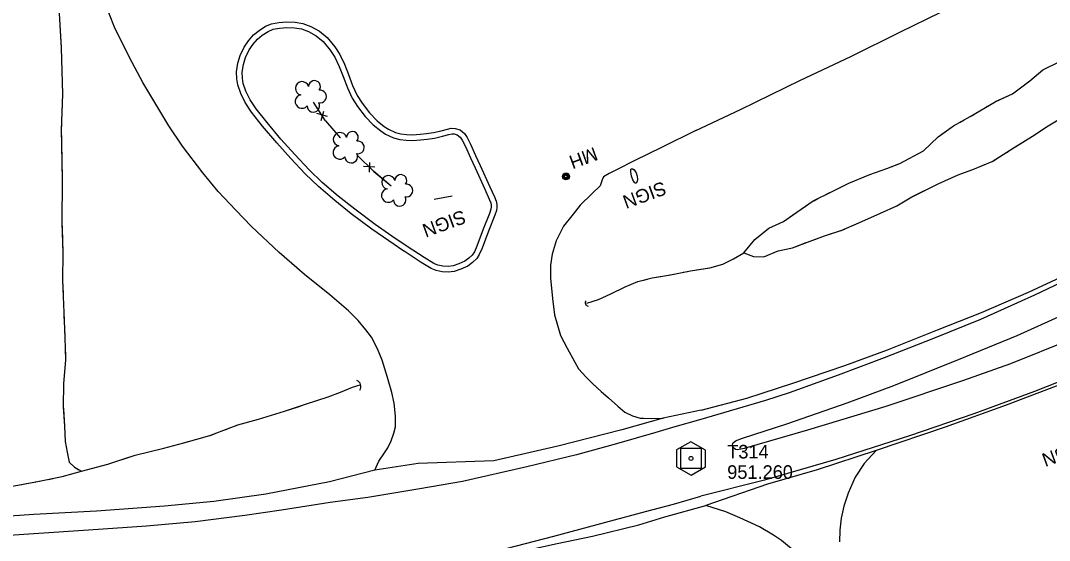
# Model space of a CAD drawing. Extents: x 353423 to 364002, y 127000 to 201942.
# Drawn here: x 358103.2 to 358557.6, y 132284.7 to 132514.4 of the extents above; entities that cross this region are included whole.
import ezdxf

# ---------------------------------------------------------------- set-up
doc = ezdxf.new("R2010")
doc.units = 0
for name, color, linetype in [('E_BMGRD', 7, 'Continuous'), ('E_DTM_SlopeBottom', 7, 'Continuous'), ('E_DTM_SlopeTop', 7, 'Continuous'), ('E_FEN_Generic', 7, 'Continuous'), ('E_LAND_BrushLine', 7, 'Continuous'), ('E_MISCPROP', 7, 'Continuous'), ('E_STRUCT_WingWall', 7, 'Continuous'), ('E_UTL_ETransformer', 7, 'Continuous')]:
    doc.layers.add(name, color=color, linetype=linetype)

msp = doc.modelspace()

# ---------------------------------------------------------------- linework, layer by layer
at = {"layer": 'E_BMGRD'}
for points in [[(358392.87, 132324.71), (358392.87, 132317.32), (358399.33, 132313.6), (358405.72, 132317.26), (358405.72, 132324.59), (358399.2, 132328.32)], [(358392.87, 132324.71), (358392.87, 132317.32), (358399.33, 132313.6), (358405.72, 132317.26), (358405.72, 132324.59), (358399.2, 132328.32)], [(358394.78, 132316.45), (358394.78, 132325.45), (358403.78, 132325.45), (358403.78, 132316.45)], [(358394.78, 132316.45), (358394.78, 132325.45), (358403.78, 132325.45), (358403.78, 132316.45)]]:
    msp.add_lwpolyline(points, close=True, dxfattribs=at)
msp.add_circle((358399.28, 132320.95), 0.871, dxfattribs=at)
msp.add_circle((358399.28, 132320.95), 0.871, dxfattribs=at)
at = {"layer": 'E_DTM_SlopeBottom'}
for p, q in [((358238.81, 132471.97), (358234.06, 132473.29)), ((358236.02, 132470.33), (358237.12, 132474.41)), ((358259.64, 132449.66), (358254.72, 132449.99)), ((358257.24, 132447.49), (358257.49, 132451.71))]:
    msp.add_line(p, q, dxfattribs=at)
for points in [[(358244.55, 132462.54), (358237.92, 132470.16), (358232.54, 132478.32)], [(358234.37, 132475.54), (358232.54, 132478.32)], [(358244.55, 132462.54), (358238.02, 132470.05)], [(358266.86, 132441.2), (358259.04, 132447.81), (358251.9, 132454.92)], [(358254.57, 132452.25), (358251.9, 132454.92)], [(358266.86, 132441.2), (358259.25, 132447.63)]]:
    msp.add_lwpolyline(points, dxfattribs=at)
for centre, major_axis, ratio, start_param, end_param in [((358354.59, 132389.87), (-1.95, -0.67), 0.762407, 5.356084, 7.210314), ((358250.86, 132352.82), (-0.79, 2.68), 0.948225, 3.785288, 5.639518)]:
    msp.add_ellipse(centre, major_axis=major_axis, ratio=ratio, start_param=start_param, end_param=end_param, dxfattribs=at)
at = {"layer": 'E_DTM_SlopeTop'}
for points in [[(358571.36, 132402.75), (358550.94, 132393.17), (358527.12, 132382.4), (358506.32, 132373.89), (358484.63, 132365.38), (358464.29, 132357.7), (358442.56, 132349.97), (358432.22, 132346.57), (358403.59, 132338.1)], [(358403.83, 132342.28), (358423.92, 132347.58), (358444.25, 132354.15), (358467.27, 132361.97), (358486.04, 132369.01), (358508.18, 132377.73), (358527.58, 132385.48), (358548.38, 132394.39), (358562.64, 132401.03)], [(358588.14, 132382.18), (358566.73, 132373.34), (358540.4, 132362.76), (358519.22, 132355.31), (358485.37, 132343.93), (358450.8, 132333.39), (358422.78, 132325.4), (358419.82, 132324.82), (358418.93, 132324.94), (358417.88, 132325.73), (358417.62, 132326.84), (358417.79, 132327.68), (358418.92, 132328.67), (358421.99, 132329.86), (358441.65, 132336.21), (358468.24, 132345.5), (358488.81, 132353.19), (358517.48, 132364.62), (358543.26, 132375.26), (358563.22, 132384.28), (358575.58, 132389.49), (358582.43, 132392.54)], [(358574.14, 132359.73), (358550.95, 132350.51), (358524.18, 132340.72), (358495.74, 132330.9), (358463.29, 132320.56), (358431.8, 132311.38), (358403.69, 132304.23)], [(358566.65, 132355.32), (358538.42, 132344.43), (358511.49, 132334.71), (358480.99, 132324.51), (358455.02, 132315.88), (358433.02, 132309.55), (358405.79, 132300.22)], [(358403.83, 132342.28), (358386.96, 132338.78), (358368.71, 132333.64), (358340.46, 132326.43), (358312.21, 132319.9), (358278.81, 132318.73), (358259.6, 132315.72), (358239.66, 132310.67), (358211.46, 132305.25), (358188.6, 132302), (358166.8, 132299.94), (358136.79, 132297.6), (358109.05, 132296.13), (358089.73, 132294.86), (358077.34, 132293.76), (358053.03, 132291.29), (358027.23, 132288.66), (358007.7, 132286.84), (358002.17, 132286.75), (357993.66, 132287.11), (357986.05, 132287.46), (357967.71, 132287.21), (357960.61, 132287.34), (357955.88, 132285.01)], [(358403.59, 132338.1), (358391.18, 132334.57), (358383.81, 132332.41), (358366.38, 132327.42), (358348.65, 132322.61), (358326.83, 132317.32), (358298.37, 132310.84), (358279.59, 132307.48), (358256.63, 132303.68), (358239.98, 132301.46), (358218.52, 132298.04), (358202.25, 132295.72), (358180.28, 132292.94), (358158.87, 132291.09), (358139.68, 132289.78), (358115.76, 132288.16), (358091.41, 132286.41)], [(358238.79, 132257.82), (358253.24, 132262.7), (358266.8, 132266.86), (358282.86, 132271.26), (358304.35, 132277.7), (358317.69, 132281.22), (358338.7, 132286.65), (358361.71, 132292.83), (358379.18, 132297.47), (358391.5, 132300.79), (358403.69, 132304.23)], [(358282.86, 132271.26), (358300.03, 132274.84), (358320.82, 132279.07), (358340.12, 132283.32), (358355.84, 132286.66), (358376.29, 132291.62), (358387.72, 132295.16), (358405.79, 132300.22)]]:
    msp.add_lwpolyline(points, dxfattribs=at)
at = {"layer": 'E_FEN_Generic'}
for centre, radius, start, end in [((358227.55, 132484.48), 2.97, 16.2497, 259.223), ((358233.02, 132485.26), 2.61, 320.955, 178.8876), ((358227.46, 132478.62), 2.97, 98.5989, 319.8328), ((358235.49, 132480.87), 2.78, 258.2468, 99.2579), ((358232.51, 132476.78), 2.78, 181.5698, 29.3428), ((358244.28, 132461.98), 2.97, 16.2497, 259.223), ((358249.75, 132462.77), 2.61, 320.955, 178.8876), ((358244.19, 132456.13), 2.97, 98.5989, 319.8328), ((358252.23, 132458.37), 2.78, 258.2468, 99.2579), ((358249.24, 132454.29), 2.78, 181.5698, 29.3428), ((358265.68, 132442.95), 2.97, 16.2497, 259.223), ((358271.14, 132443.73), 2.61, 320.955, 178.8876), ((358265.58, 132437.09), 2.97, 98.5989, 319.8328), ((358273.62, 132439.34), 2.78, 258.2468, 99.2579), ((358270.63, 132435.25), 2.78, 181.5698, 29.3428)]:
    msp.add_arc(centre, radius, start, end, dxfattribs=at)
at = {"layer": 'E_LAND_BrushLine'}
msp.add_lwpolyline([(358373.02, 132445.65), (358372.7, 132447.57), (358372.66, 132448.42), (358372.75, 132448.8), (358372.96, 132448.97), (358373.17, 132448.97), (358373.6, 132448.92), (358374.15, 132448.45), (358375.03, 132447.09), (358375.49, 132445.64), (358375.61, 132444.15), (358375.48, 132443.42), (358375.17, 132442.66), (358374.87, 132442.54), (358374.45, 132442.62), (358374.28, 132442.88), (358373.65, 132444.03)], close=True, dxfattribs=at)
msp.add_lwpolyline([(358293.84, 132436.85), (358285.92, 132435.37)], dxfattribs=at)
at = {"layer": 'E_MISCPROP'}
for points in [[(358401.35, 132465.83), (358421.21, 132475.14), (358447.67, 132488.04), (358469.88, 132498.6), (358491.87, 132509.5), (358509.27, 132517.94), (358530.2, 132527.85), (358550.67, 132537.59), (358569.86, 132546.9), (358589, 132555.99), (358607.79, 132564.98), (358625.03, 132573.36), (358635.49, 132578.04), (358639.01, 132579.73), (358643.78, 132582.85), (358652.7, 132589.43), (358657.24, 132593.33), (358660.23, 132597.03), (358665.84, 132605.99), (358673.95, 132620.21), (358675.37, 132622.86), (358675.49, 132623.86), (358675.13, 132626.43), (358673.22, 132639.8)], [(358259.6, 132315.72), (358261.42, 132319.71), (358263.87, 132323.43), (358265.41, 132325.72), (358266.92, 132328.77), (358268.1, 132332.12), (358268.8, 132334.97), (358268.79, 132339.69), (358268.15, 132345.31), (358267.2, 132350.04), (358265.21, 132356.73), (358262.92, 132364.36), (358260.78, 132369.35), (358258.18, 132374.52), (358255.74, 132377.81), (358252.28, 132381.88), (358247.97, 132386.24), (358239.72, 132393.19), (358228.64, 132402.25), (358217.35, 132411.98), (358205.22, 132423.42), (358198.25, 132430.62), (358190.44, 132438.88), (358183.69, 132447.18), (358174.75, 132458.94), (358168.69, 132467.88), (358163.35, 132476.68), (358157.17, 132487.1), (358151.29, 132498.16), (358144.66, 132511.56), (358140.32, 132522.65)], [(358272.52, 132412.51), (358265.83, 132417.07), (358258.38, 132422.25), (358249.23, 132429.07), (358241.94, 132434.86), (358234.72, 132441.06), (358228.9, 132446.75), (358222.52, 132453.52), (358216.32, 132460.41), (358210.11, 132467.82), (358205.24, 132474.02), (358202.44, 132478.21), (358200.43, 132482.19), (358199.12, 132485.99), (358198.71, 132488.69), (358198.54, 132491.78), (358199.18, 132495.53), (358200.26, 132499.02), (358202.03, 132502.72), (358203.93, 132505.51), (358206.05, 132508.06), (358208.52, 132510.07), (358211.37, 132511.87), (358214.01, 132512.97), (358217.2, 132513.61), (358220.78, 132513.81), (358224.45, 132513.74), (358227.93, 132513.15), (358231.43, 132511.82), (358235.18, 132509.73), (358238.6, 132506.96), (358242.02, 132502.85), (358244.17, 132499.39), (358246.22, 132495.1), (358248.05, 132490.63), (358249.87, 132485.71), (358251.88, 132481.29), (358254.03, 132477.86), (358257.32, 132473.66), (358260.66, 132470.15), (358263.79, 132467.67), (358265.67, 132466.42), (358268.78, 132464.93), (358271.08, 132464.4), (358273.71, 132464.14), (358276.47, 132464), (358279.62, 132464.22), (358282.42, 132464.45), (358285.52, 132464.96), (358288.9, 132465.72), (358291.73, 132466.51), (358293.4, 132466.86), (358295.2, 132466.79), (358297.28, 132466.12), (358299.25, 132464.59), (358300.48, 132462.74), (358301.89, 132459.79), (358304.16, 132454.86), (358306.18, 132450.37)], [(358273.93, 132414.57), (358267.24, 132419.13), (358259.84, 132424.28), (358250.76, 132431.05), (358243.54, 132436.79), (358236.41, 132442.91), (358230.68, 132448.5), (358224.36, 132455.21), (358218.21, 132462.05), (358212.06, 132469.4), (358207.27, 132475.49), (358204.6, 132479.47), (358202.74, 132483.17), (358201.56, 132486.59), (358201.2, 132488.95), (358201.05, 132491.63), (358201.62, 132494.95), (358202.6, 132498.11), (358204.21, 132501.47), (358205.93, 132504), (358207.82, 132506.27), (358209.98, 132508.04), (358212.53, 132509.64), (358214.74, 132510.57), (358217.52, 132511.13), (358220.82, 132511.31), (358224.21, 132511.25), (358227.27, 132510.73), (358230.37, 132509.55), (358233.78, 132507.65), (358236.84, 132505.17), (358239.99, 132501.39), (358241.98, 132498.19), (358243.93, 132494.09), (358245.72, 132489.72), (358247.56, 132484.76), (358249.67, 132480.11), (358251.98, 132476.42), (358255.42, 132472.02), (358258.97, 132468.3), (358262.32, 132465.64), (358264.44, 132464.24), (358267.95, 132462.56), (358270.67, 132461.92), (358273.52, 132461.64), (358276.5, 132461.49), (358279.81, 132461.73), (358282.72, 132461.97), (358285.99, 132462.5), (358289.52, 132463.29), (358292.33, 132464.08), (358293.61, 132464.35), (358294.76, 132464.31), (358296.09, 132463.88), (358297.4, 132462.86), (358298.3, 132461.51), (358299.63, 132458.73), (358301.89, 132453.82), (358303.9, 132449.35)], [(358401.35, 132465.83), (358386.58, 132458.49), (358374.12, 132452.49), (358366.65, 132448.63), (358363.19, 132446.83), (358360.71, 132445.35), (358359.98, 132444), (358359.19, 132441.45), (358355.64, 132438.03), (358350.41, 132432.92), (358347.19, 132428.86), (358342.95, 132423.57), (358339.75, 132417.04), (358337.97, 132411.27), (358337.3, 132406.34), (358337.21, 132400.64), (358338.17, 132391.57), (358338.97, 132384.38), (358341.72, 132375.21), (358344.53, 132369.62), (358347.93, 132363.51), (358349.61, 132360.61), (358352.99, 132356.92), (358355.99, 132353.88), (358359.67, 132350.58), (358362.92, 132347.75), (358366.9, 132344.07), (358370.07, 132341.41), (358373.46, 132339.72), (358376.81, 132338.81), (358378.26, 132338.76), (358381.66, 132338.56), (358386.96, 132338.78)], [(358306.17, 132450.38), (358310.45, 132441), (358312.52, 132436.51), (358313.27, 132434.6), (358313.6, 132433.12), (358313.59, 132431.91), (358313.32, 132430.43), (358312.69, 132428.42), (358309.9, 132421.33), (358307.07, 132413.81), (358305.81, 132411.04), (358304.66, 132409.23), (358302.85, 132407.5), (358300.69, 132405.9), (358297.68, 132404.56), (358294.73, 132403.54), (358292.09, 132403.31), (358289.42, 132403.42), (358286.72, 132403.98), (358284.54, 132404.94), (358280.13, 132407.6), (358272.57, 132412.48)], [(358303.9, 132449.34), (358308.17, 132439.95), (358310.22, 132435.53), (358310.87, 132433.87), (358311.1, 132432.86), (358311.09, 132432.15), (358310.88, 132431.03), (358310.33, 132429.25), (358307.57, 132422.22), (358304.75, 132414.77), (358303.61, 132412.23), (358302.71, 132410.83), (358301.24, 132409.41), (358299.43, 132408.07), (358296.77, 132406.89), (358294.2, 132406), (358292.04, 132405.81), (358289.73, 132405.91), (358287.48, 132406.38), (358285.7, 132407.16), (358281.45, 132409.72), (358273.92, 132414.58)], [(358480.99, 132324.51), (358475.75, 132318.72), (358471.79, 132312.7), (358468.71, 132305.61), (358466.81, 132299.84), (358465.64, 132294.51), (358464.97, 132289.34), (358464.92, 132284.05)], [(358443.65, 132281.02), (358439.18, 132284.74), (358435.7, 132287.11), (358429.51, 132290.8), (358420.87, 132294.79), (358414.72, 132297.36), (358405.79, 132300.22)]]:
    msp.add_lwpolyline(points, dxfattribs=at)
at = {"layer": 'E_STRUCT_WingWall'}
for points in [[(358118.4, 132582.5), (358118.73, 132568.67), (358119.04, 132551.36), (358119.27, 132535.53), (358119.98, 132522.51), (358121.21, 132502.38), (358121.74, 132481.96), (358121.21, 132466.01), (358121.37, 132453.16), (358121.65, 132444.1), (358121.43, 132425), (358121.9, 132412.02), (358121.73, 132399.64), (358122.31, 132385.43), (358122.83, 132374.45), (358123.01, 132364.33), (358122.13, 132354.08), (358122.06, 132343.75), (358122.64, 132335.19), (358122.89, 132328.51), (358123.75, 132323.66), (358124.74, 132319.35), (358127.11, 132317.04), (358130.2, 132315.27)], [(358119.49, 132531.52), (358119.98, 132522.51), (358121.2, 132502.57)], [(358121.2, 132502.57), (358121.21, 132502.38), (358121.74, 132481.96), (358121.46, 132473.58)], [(358422.54, 132411.74), (358427.4, 132417.71), (358433.63, 132422.65), (358440.06, 132425.7), (358445.95, 132429.75), (358453.29, 132434.74), (358461.07, 132438.66), (358469.02, 132442.58), (358478.3, 132446.38), (358485.73, 132449.08), (358491.43, 132451.25), (358502.01, 132456.92), (358508.42, 132463.09), (358515.21, 132467.92), (358522.6, 132472.07), (358533.58, 132478.52), (358541.29, 132482), (358548.87, 132487.76), (358554.66, 132492.6), (358561.82, 132496.14)], [(358533.73, 132478.59), (358541.29, 132482), (358548.87, 132487.76), (358554.66, 132492.6), (358557.92, 132494.21)], [(358528.55, 132475.56), (358530.28, 132476.58)], [(358422.54, 132411.74), (358426.81, 132410.14), (358431.43, 132410.09), (358437.75, 132412.75), (358444.11, 132414.08), (358450.7, 132416.51), (358458.25, 132419.27), (358465.96, 132421.8), (358473.45, 132425), (358483.01, 132429.35), (358490.12, 132432.56), (358496.84, 132436.5), (358508.36, 132442.27), (358517.2, 132446.24), (358523.79, 132448.68), (358532.29, 132452.2), (358541.93, 132458.28), (358550.11, 132463.37), (358557.01, 132467.91), (358564.35, 132472.29)], [(358523.38, 132472.52), (358525.1, 132473.54)], [(358542.66, 132458.73), (358550.11, 132463.37), (358557.01, 132467.91), (358564.35, 132472.29), (358567.1, 132474.3)], [(358121.33, 132469.58), (358121.26, 132467.58)], [(358491.07, 132451.11), (358491.43, 132451.25), (358502.01, 132456.92), (358508.42, 132463.09), (358514.7, 132467.56)], [(358518.16, 132469.57), (358519.9, 132470.55)], [(358121.24, 132463.58), (358121.27, 132461.58)], [(358121.32, 132457.58), (358121.34, 132455.58)], [(358532.5, 132452.33), (358534.19, 132453.4)], [(358537.58, 132455.53), (358539.27, 132456.6)], [(358121.42, 132451.58), (358121.65, 132444.1), (358121.43, 132425), (358121.52, 132422.59)], [(358464.21, 132440.21), (358469.02, 132442.58), (358478.3, 132446.38), (358485.73, 132449.08), (358491.07, 132451.11)], [(358496.89, 132436.52), (358508.36, 132442.27), (358517.2, 132446.24), (358523.28, 132448.49)], [(358526.98, 132450), (358528.83, 132450.76)], [(358453.49, 132434.83), (358455.27, 132435.74)], [(358458.84, 132437.54), (358460.63, 132438.44)], [(358470.82, 132423.88), (358473.45, 132425), (358483.01, 132429.35), (358490.12, 132432.56), (358496.84, 132436.5), (358496.89, 132436.52)], [(358448.51, 132431.49), (358450.16, 132432.61)], [(358422.54, 132411.74), (358427.4, 132417.71), (358433.63, 132422.65), (358440.06, 132425.7), (358445.2, 132429.24)], [(358121.52, 132422.59), (358121.9, 132412.02), (358121.73, 132399.64), (358121.97, 132393.61)], [(358465.29, 132421.58), (358465.96, 132421.8), (358467.15, 132422.31)], [(358422.54, 132411.74), (358426.81, 132410.14), (358431.43, 132410.09), (358437.75, 132412.75), (358444.11, 132414.08), (358450.18, 132416.32)], [(358453.94, 132417.69), (358455.81, 132418.38)], [(358459.59, 132419.71), (358461.49, 132420.33)], [(358413.3, 132406.85), (358418.05, 132409.08), (358422.54, 132411.74)], [(358413.3, 132406.85), (358418.05, 132409.08), (358422.54, 132411.74)], [(358353.24, 132389.49), (358358.44, 132391.11), (358363.82, 132393.62), (358370.18, 132396.81), (358375.85, 132399.2), (358382.07, 132400.69), (358390.29, 132402.08), (358399.11, 132403.89), (358407.54, 132405.14), (358413.3, 132406.85)], [(358395.79, 132403.2), (358397.75, 132403.61)], [(358401.69, 132404.27), (358407.54, 132405.14), (358413.3, 132406.85)], [(358353.24, 132389.49), (358358.44, 132391.11), (358363.82, 132393.62), (358370.18, 132396.81), (358375.85, 132399.2), (358380.08, 132400.21)], [(358383.99, 132401.01), (358385.97, 132401.34)], [(358389.91, 132402.01), (358390.29, 132402.08), (358391.87, 132402.4)], [(358122.14, 132389.61), (358122.22, 132387.61)], [(358122.39, 132383.61), (358122.49, 132381.62)], [(358122.68, 132377.62), (358122.77, 132375.62)], [(358122.88, 132371.62), (358123.01, 132364.33), (358122.13, 132354.08), (358122.06, 132343.75), (358122.13, 132342.67)], [(358094.76, 132307.9), (358110, 132310.61), (358121.55, 132312.95), (358130.2, 132315.27), (358141.75, 132318.43), (358153.9, 132322.47), (358166.56, 132325.57), (358175.29, 132327.93), (358186.8, 132331.09), (358199.17, 132335.77), (358208.34, 132338.38), (358219.72, 132341.79), (358229.05, 132344.87), (358239.07, 132348.17), (358244.45, 132350.17), (358249.78, 132352.39), (358253.15, 132353.55)], [(358225.88, 132343.83), (358229.05, 132344.87), (358239.07, 132348.17), (358244.45, 132350.17), (358249.78, 132352.39), (358253.15, 132353.55)], [(358198.14, 132335.38), (358199.17, 132335.77), (358208.34, 132338.38), (358219.72, 132341.79), (358225.88, 132343.83)], [(358122.13, 132342.67), (358122.64, 132335.19), (358122.89, 132328.51), (358123.75, 132323.66), (358124.74, 132319.35), (358127.11, 132317.04), (358128.99, 132315.96)], [(358181.13, 132329.53), (358183.06, 132330.06)], [(358186.92, 132331.13), (358188.79, 132331.84)], [(358192.53, 132333.25), (358194.4, 132333.96)], [(358149.29, 132320.93), (358153.9, 132322.47), (358166.56, 132325.57), (358175.29, 132327.93), (358177.28, 132328.48)], [(358121.42, 132312.93), (358121.55, 132312.95), (358130.2, 132315.27), (358141.75, 132318.43), (358149.29, 132320.93)], [(358115.54, 132311.73), (358117.5, 132312.13)], [(358103.75, 132309.5), (358105.72, 132309.85)], [(358109.66, 132310.55), (358110, 132310.61), (358111.62, 132310.94)]]:
    msp.add_lwpolyline(points, dxfattribs=at)
at = {"layer": 'E_UTL_ETransformer'}
for centre, radius in [((358344.08, 132445.57), 1.5), ((358344.09, 132445.57), 1.22), ((358344.08, 132445.56), 0.968), ((358344.06, 132445.54), 0.605)]:
    msp.add_circle(centre, radius, dxfattribs=at)

# ---------------------------------------------------------------- texts
at = {"layer": 'E_BMGRD'}
for s, p in [('T314', (358415.28, 132320.95)), ('T314', (358415.28, 132320.95)), ('951.260', (358415.28, 132311.95)), ('951.260', (358415.28, 132311.95))]:
    msp.add_text(s, height=6, dxfattribs=at).set_placement(p)
at = {"layer": 'E_LAND_BrushLine'}
for rotation, p in [(200.1741, (358386.96, 132443.54)), (200.1741, (358298.47, 132430.88)), (200.1174, (358572.07, 132329.52))]:
    msp.add_text('SIGN', height=6, rotation=rotation, dxfattribs=at).set_placement(p)
at = {"layer": 'E_UTL_ETransformer'}
msp.add_text('MH', height=6, rotation=200.1741, dxfattribs=at).set_placement((358356.61, 132458.65))

doc.saveas('drawing.dxf')
